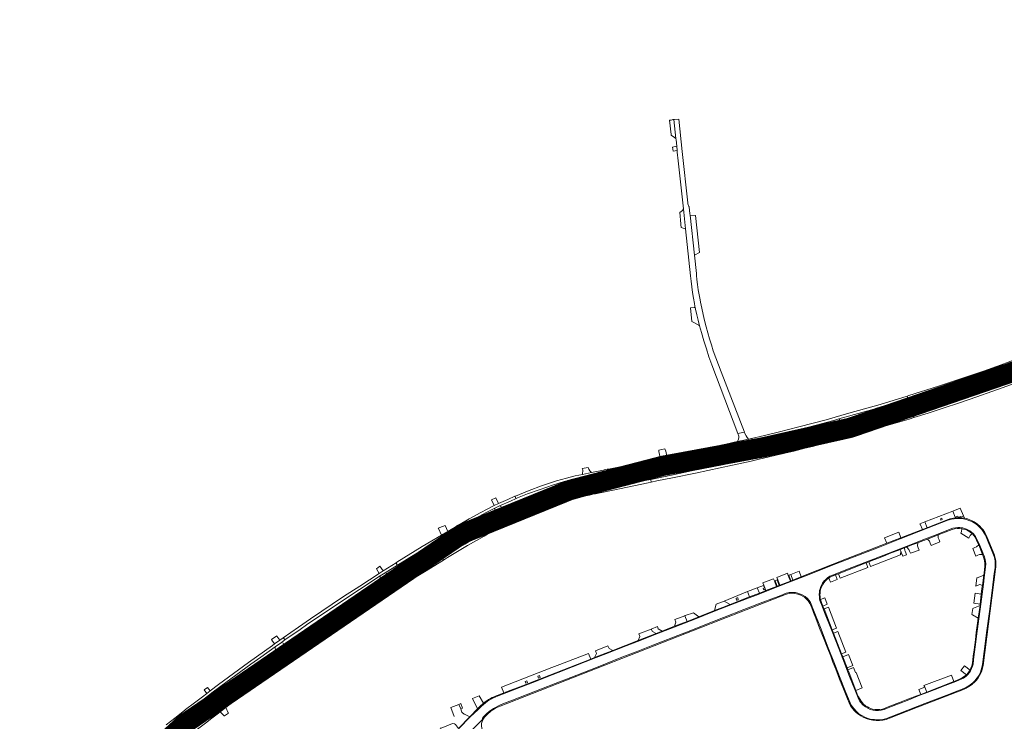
# Model space of a CAD drawing. Header units: metres. Extents: x 166325 to 190320, y 381923 to 404576.
# Tile 520 of 656: x 170267 to 170997, y 392315 to 392836. Entities that reach past the tile are written whole.
import ezdxf

# ---------------------------------------------------------------- set-up
doc = ezdxf.new("R2010")
doc.units = ezdxf.units.M
for name, color, linetype, lineweight in [('B-WE-VH-VERHARDING_ASFALT-GV', 8, 'Continuous', 18), ('B-WE-VH-VERHARDING_BETON-GV', 8, 'Continuous', 18), ('B-WE-VH-VERHARDING_BETONSTRAATSTEEN-GV', 8, 'Continuous', 18), ('B-WE-VH-VERHARDING_GESLOTEN-GV', 8, 'Continuous', 18), ('B-WE-VH-VERHARDING_HALFVERHARDING-GV', 8, 'Continuous', 18), ('B-WE-VH-VERHARDING_N-WEG', 8, 'Continuous', 18)]:
    doc.layers.add(name, color=color, linetype=linetype, lineweight=lineweight)

msp = doc.modelspace()

# ---------------------------------------------------------------- linework, layer by layer
at = {"layer": 'B-WE-VH-VERHARDING_ASFALT-GV', "flags": 128}
for points in [[(171022.415, 392581.165), (171022.331, 392581.395), (171021.337, 392584.12), (171021.141, 392584.66), (171017.6, 392583.341), (170996.326, 392575.617), (170970.88, 392566.558), (170950.818, 392559.768), (170944, 392557.632), (170939.465, 392556.211), (170926.742, 392552.239), (170927.725, 392549.085), (170927.846, 392548.695), (170952.212, 392556.388), (170958.321, 392558.378), (170990.394, 392569.515), (171020.095, 392580.321)], [(171023.648, 392577.782), (171023.516, 392578.145), (171022.498, 392580.937), (171022.415, 392581.165), (171020.095, 392580.321), (170990.394, 392569.515), (170958.321, 392558.378), (170952.212, 392556.388), (170927.846, 392548.695), (170927.935, 392548.409), (170928.783, 392545.682), (170928.921, 392545.237), (170928.924, 392545.238), (170953.961, 392553.26), (170962.378, 392555.882), (171011.129, 392573.205)], [(170927.846, 392548.695), (170927.725, 392549.085), (170926.742, 392552.239), (170918.73, 392549.738), (170902.791, 392544.902), (170901.051, 392544.374), (170876.622, 392537.366), (170870.313, 392535.652), (170854.13, 392531.443), (170831.592, 392525.859), (170830.605, 392525.623), (170831.395, 392522.391), (170831.482, 392522.034), (170857.422, 392528.423), (170891.962, 392537.904), (170925.911, 392548.085)], [(170928.921, 392545.237), (170928.783, 392545.682), (170927.935, 392548.409), (170927.846, 392548.695), (170925.911, 392548.085), (170891.962, 392537.904), (170857.422, 392528.423), (170831.482, 392522.034), (170831.553, 392521.743), (170832.233, 392518.964), (170832.339, 392518.529), (170838.782, 392520.08), (170866.978, 392527.263), (170880.722, 392531.12), (170899.68, 392536.44), (170925.955, 392544.287)], [(170831.482, 392522.034), (170831.395, 392522.391), (170830.605, 392525.623), (170819.054, 392522.808), (170813.236, 392521.456), (170804.648, 392519.484), (170795.601, 392517.47), (170791.62, 392516.63), (170773.304, 392512.779), (170761.482, 392510.317), (170752.659, 392508.539), (170749.826, 392507.988), (170743.859, 392506.793), (170738.733, 392505.719), (170733.001, 392504.516), (170733.117, 392503.953), (170733.707, 392501.105), (170733.757, 392500.862), (170749.389, 392504.116), (170761.152, 392506.508), (170772.7, 392508.974), (170791.747, 392512.976), (170805.295, 392515.911), (170813.423, 392517.748), (170828.969, 392521.416)], [(170807.583, 392512.515), (170808.676, 392512.812), (170808.792, 392513.033), (170812.567, 392513.842), (170832.339, 392518.529), (170832.233, 392518.964), (170831.553, 392521.743), (170831.482, 392522.034), (170828.969, 392521.416), (170813.423, 392517.748), (170805.295, 392515.911), (170791.747, 392512.976), (170772.7, 392508.974), (170761.152, 392506.508), (170749.389, 392504.116), (170733.757, 392500.862), (170733.806, 392500.624), (170734.399, 392497.764), (170734.482, 392497.364), (170742.578, 392499.034), (170749.957, 392500.514), (170763.022, 392503.277), (170773.406, 392505.424), (170792.242, 392509.429), (170806.781, 392512.588), (170807.307, 392512.707)], [(170733.757, 392500.862), (170733.707, 392501.105), (170733.117, 392503.953), (170733.001, 392504.516), (170726.343, 392503.12), (170708.798, 392499.451), (170705.807, 392498.808), (170697.018, 392496.919), (170696.339, 392496.79), (170695.212, 392496.716), (170694.81, 392496.711), (170688.487, 392495.283), (170683.578, 392494.119), (170682.891, 392493.802), (170676.74, 392492.182), (170661.332, 392487.554), (170648.238, 392482.906), (170637.073, 392478.567), (170636.04, 392478.128), (170636.232, 392477.671), (170637.356, 392474.997), (170637.426, 392474.832), (170648.964, 392479.272), (170662.263, 392484.015), (170671.089, 392486.679), (170675.163, 392487.853), (170682.206, 392489.769), (170690.985, 392491.834), (170697.687, 392493.428), (170726.001, 392499.302)], [(170695.117, 392489.107), (170695.12, 392489.107), (170695.974, 392489.283), (170695.994, 392489.287), (170698.693, 392489.844), (170711.196, 392492.602), (170727.876, 392496.001), (170734.482, 392497.364), (170734.399, 392497.764), (170733.806, 392500.624), (170733.757, 392500.862), (170726.001, 392499.302), (170697.687, 392493.428), (170690.985, 392491.834), (170682.206, 392489.769), (170675.163, 392487.853), (170671.089, 392486.679), (170662.263, 392484.015), (170648.964, 392479.272), (170637.426, 392474.832), (170637.542, 392474.555), (170638.658, 392471.898), (170638.844, 392471.455), (170638.997, 392471.523), (170650.108, 392475.785), (170664.252, 392480.819), (170675.544, 392484.365), (170683.481, 392486.496), (170692.067, 392488.478)], [(170637.426, 392474.832), (170637.356, 392474.997), (170636.232, 392477.671), (170636.04, 392478.128), (170630.675, 392475.845), (170625.421, 392473.68), (170619.181, 392470.537), (170611.935, 392466.609), (170596.868, 392458.208), (170587.987, 392453.06), (170580.599, 392448.708), (170570.264, 392442.408), (170558.473, 392435.192), (170548.427, 392428.959), (170548.689, 392428.539), (170550.237, 392426.057), (170550.374, 392425.837), (170560.082, 392431.919), (170571.895, 392439.185), (170582.064, 392445.352), (170587.27, 392448.39), (170598.611, 392455.003), (170613.093, 392463.113), (170621.166, 392467.313), (170629.304, 392471.133), (170637.299, 392474.783)], [(170638.844, 392471.455), (170638.658, 392471.898), (170637.542, 392474.555), (170637.426, 392474.832), (170637.299, 392474.783), (170629.304, 392471.133), (170621.166, 392467.313), (170613.093, 392463.113), (170598.611, 392455.003), (170587.27, 392448.39), (170582.064, 392445.352), (170571.895, 392439.185), (170560.082, 392431.919), (170550.374, 392425.837), (170550.51, 392425.62), (170552.048, 392423.151), (170552.262, 392422.807), (170561.935, 392428.822), (170573.777, 392436.027), (170583.954, 392442.17), (170588.548, 392444.914), (170589.321, 392445.359), (170600.357, 392451.861), (170614.932, 392459.947), (170622.893, 392464.117), (170630.976, 392467.974)], [(170935.595, 392334.854), (170933.079, 392333.876), (170925.43, 392330.846), (170920.072, 392328.784), (170913.776, 392326.319), (170910.015, 392324.712), (170908.238, 392324.066), (170906.002, 392323.469), (170904.023, 392323.267), (170901.892, 392323.307), (170899.998, 392323.575), (170897.889, 392324.187), (170896.065, 392325.012), (170894.326, 392326.01), (170892.442, 392327.651), (170890.833, 392329.309), (170889.947, 392330.596), (170888.883, 392332.84), (170886.883, 392337.661), (170882.646, 392348.662), (170877.571, 392361.781), (170872.818, 392373.803), (170868.678, 392384.368), (170864.046, 392395.998), (170862.212, 392400.663), (170860.993, 392403.796), (170860.56, 392405.074), (170860.318, 392406.295), (170860.147, 392407.764), (170860.087, 392409.49), (170860.177, 392411.07), (170860.379, 392412.539), (170860.65, 392413.515), (170860.994, 392414.676), (170861.659, 392416.296), (170862.485, 392417.768), (170863.713, 392419.499), (170864.854, 392420.639), (170866.274, 392421.827), (170867.987, 392422.936), (170869.527, 392423.6), (170881.111, 392428.135), (170893.914, 392433.18), (170911.14, 392439.834), (170924.538, 392445.036), (170938.901, 392450.689), (170949.338, 392454.659), (170957.328, 392457.878), (170959.129, 392458.538), (170961.164, 392458.999), (170962.885, 392459.089), (170964.315, 392459.059), (170965.685, 392458.929), (170966.601, 392458.788), (170967.791, 392458.448), (170969.341, 392457.838), (170971.786, 392456.586), (170974.216, 392454.745), (170976.08, 392452.432), (170977.15, 392450.602), (170978.037, 392448.616), (170978.672, 392446.976), (170981.375, 392440.238), (170982.616, 392437.264), (170983.166, 392435.425), (170983.576, 392433.88), (170983.686, 392432.22), (170983.556, 392429.666), (170982.735, 392424.029), (170981.934, 392417.123), (170980.903, 392409.642), (170979.902, 392402.224), (170978.731, 392393.115), (170978.039, 392387.568), (170976.837, 392378.588), (170976.047, 392372.322), (170975.116, 392365.195), (170974.585, 392361.051), (170974.215, 392357.846), (170973.825, 392356.206), (170973.203, 392354.592), (170972.383, 392352.863), (170971.571, 392351.588), (170970.441, 392350.169), (170969.001, 392348.779), (170967.07, 392347.399), (170965.846, 392346.725), (170961.358, 392344.862), (170953.66, 392341.859), (170947.343, 392339.417), (170940.186, 392336.614)], [(170550.374, 392425.837), (170550.237, 392426.057), (170548.689, 392428.539), (170548.427, 392428.959), (170548.23, 392428.837), (170540.702, 392424.272), (170537.995, 392422.602), (170534.06, 392420), (170533.667, 392419.716), (170526.778, 392415.263), (170511.808, 392405.558), (170499.909, 392397.64), (170481.015, 392384.762), (170464.899, 392373.664), (170464.894, 392373.661), (170466.917, 392370.764), (170467.109, 392370.489), (170471.078, 392373.306), (170494.824, 392389.621), (170517.573, 392404.734), (170534.086, 392415.641), (170541.541, 392420.337), (170550.208, 392425.732)], [(170552.262, 392422.807), (170552.048, 392423.151), (170550.51, 392425.62), (170550.374, 392425.837), (170550.208, 392425.732), (170541.541, 392420.337), (170534.086, 392415.641), (170517.573, 392404.734), (170494.824, 392389.621), (170471.078, 392373.306), (170467.109, 392370.489), (170467.281, 392370.243), (170468.944, 392367.854), (170469.116, 392367.608), (170471.002, 392368.946), (170490.833, 392382.53), (170515.717, 392399.143), (170535.71, 392412.315), (170545.742, 392418.723), (170552.244, 392422.796)], [(170467.109, 392370.489), (170466.917, 392370.764), (170464.894, 392373.661), (170463.548, 392372.733), (170458.662, 392369.253), (170456.391, 392367.606), (170451.258, 392363.886), (170444.005, 392358.666), (170424.605, 392344.694), (170412.404, 392335.667), (170406.946, 392331.396), (170399.314, 392325.471), (170391.355, 392319.251), (170384.506, 392313.913), (170384.767, 392313.576), (170386.572, 392311.245), (170386.697, 392311.084), (170393.596, 392316.556), (170401.341, 392322.508), (170414.046, 392332.251), (170438.848, 392350.428), (170467.107, 392370.488)], [(170464.382, 392364.249), (170465.064, 392364.732), (170465.823, 392365.271), (170466.557, 392365.792), (170469.116, 392367.608), (170468.944, 392367.854), (170467.281, 392370.243), (170467.109, 392370.489), (170467.107, 392370.488), (170438.848, 392350.428), (170414.046, 392332.251), (170401.341, 392322.508), (170393.596, 392316.556), (170386.697, 392311.084), (170386.881, 392310.846), (170388.663, 392308.557), (170389.062, 392308.045), (170393.344, 392311.406), (170394.506, 392312.391), (170403.672, 392319.564), (170411.46, 392325.441), (170417.594, 392330.223), (170446.4, 392351.489)]]:
    msp.add_lwpolyline(points, close=True, dxfattribs=at)
for points in [[(170593.175, 392299.627), (170609.781, 392316.513), (170610.496, 392318.08), (170612.855, 392320.672), (170615.448, 392322.844), (170618.391, 392324.876), (170622.908, 392327.242), (170626.505, 392328.69), (170632.359, 392330.959), (170648.326, 392337.295), (170664.082, 392343.325), (170675.751, 392347.931), (170685.761, 392351.882), (170698.503, 392356.817), (170712.39, 392362.31), (170724.082, 392366.848), (170736.565, 392371.781), (170752.019, 392377.836), (170764.788, 392382.769), (170776.409, 392387.398), (170789.105, 392392.31), (170804.141, 392398.247), (170818.166, 392403.693), (170831.587, 392408.763), (170835.581, 392410.398), (170837.684, 392410.842), (170840.098, 392411.028), (170842.504, 392410.841), (170844.303, 392410.468), (170846.219, 392409.791), (170847.977, 392408.872), (170849.729, 392407.845), (170851.318, 392406.444), (170852.533, 392405.089), (170853.537, 392403.408), (170856.343, 392396.529), (170861.091, 392384.862), (170866.726, 392369.97), (170870.887, 392359.449), (170875.191, 392348.67), (170879.402, 392337.866), (170881.784, 392332.005), (170882.999, 392329.016), (170883.725, 392327.369), (170885.641, 392324.707), (170887.673, 392322.652), (170889.518, 392320.97), (170891.771, 392319.537), (170894.434, 392318.206), (170897.121, 392317.108), (170898.85, 392316.711), (170901.186, 392316.548), (170903.358, 392316.384), (170905.437, 392316.431), (170908.194, 392316.851), (170909.969, 392317.435), (170914.494, 392319.148), (170938.343, 392328.525), (170954.892, 392334.814), (170964.246, 392338.441), (170968.661, 392340.122), (170971.118, 392341.605), (170973.991, 392343.846), (170975.44, 392345.294), (170977.332, 392347.536), (170978.71, 392349.661), (170979.811, 392351.798), (170980.815, 392355.278), (170981.259, 392357.59), (170982.429, 392367.203), (170984.533, 392382.747), (170986.358, 392396.876), (170988.392, 392412.423), (170989.954, 392424.925), (170990.553, 392429.145), (170990.729, 392431.692), (170990.671, 392433.81), (170990.364, 392435.781), (170989.852, 392437.656), (170988.447, 392441.372), (170985.479, 392448.403), (170984.5, 392451.075), (170983.36, 392453.546), (170982.528, 392455.064), (170981.255, 392457.01), (170980.46, 392457.932), (170979.327, 392459.269), (170977.692, 392460.748), (170976.285, 392461.816), (170975.101, 392462.65), (170973.841, 392463.353), (170971.904, 392464.193), (170969.142, 392465.144), (170967.115, 392465.561), (170965.142, 392465.816), (170963.286, 392465.863), (170961.754, 392465.84), (170960.129, 392465.677), (170958.133, 392465.306), (170955.458, 392464.515), (170940.916, 392458.779), (170920.153, 392450.679), (170903.992, 392444.382), (170889.155, 392438.613), (170872.389, 392432.078), (170849.397, 392423.096), (170836.472, 392418.036), (170823.778, 392413.183), (170814.821, 392409.536), (170806.089, 392406.322), (170794.354, 392401.65), (170782.275, 392396.979), (170767.8, 392391.188), (170752.279, 392385.241), (170739.611, 392380.183), (170727.259, 392375.351), (170716.89, 392371.316), (170701.641, 392365.376), (170694.615, 392362.626), (170686.347, 392359.39), (170676.972, 392355.671), (170669.533, 392352.806), (170661.906, 392349.841), (170649.421, 392344.866), (170637.069, 392340.049), (170628.205, 392336.63), (170625.016, 392335.434), (170620.008, 392333.563), (170617.729, 392332.538), (170616.035, 392331.599), (170613.956, 392330.318), (170612.328, 392329.148), (170610.848, 392327.881), (170609.065, 392326.355), (170606.816, 392324.149), (170601.067, 392318.545), (170592.557, 392309.904)], [(170611.667, 392318.43), (170609.781, 392316.513), (170593.175, 392299.627), (170593.931, 392300.266)]]:
    msp.add_lwpolyline(points, dxfattribs=at)
at = {"layer": 'B-WE-VH-VERHARDING_ASFALT-GV'}
msp.add_lwpolyline([(170612.055, 392305.416, -0.375289), (170611.667, 392318.43)], format="xyb", dxfattribs=at)
at = {"layer": 'B-WE-VH-VERHARDING_BETON-GV', "flags": 128}
for points in [[(171018.025, 392586.277), (171020.246, 392587.121), (171019.585, 392588.925), (171018.386, 392588.493), (171010.65, 392585.704), (170995.03, 392579.901), (170981.872, 392575.128), (170964.183, 392569.102), (170948.669, 392564.05), (170926.556, 392557.036), (170925.361, 392556.667), (170925.911, 392554.905), (170925.951, 392554.776), (170927.789, 392555.338), (170943.196, 392560.199), (170949.429, 392562.165), (170955.322, 392564.093), (170971.935, 392569.601), (170985.744, 392574.405), (170998.944, 392579.233), (171010.149, 392583.384)], [(171025.251, 392573.388), (171024.615, 392575.13), (171024.57, 392575.253), (171007.201, 392568.881), (170977.758, 392558.555), (170957.169, 392551.454), (170950.942, 392549.402), (170929.724, 392542.673), (170929.776, 392542.508), (170930.266, 392540.936), (170930.331, 392540.729), (170940.967, 392544.092), (170952.733, 392547.861), (170963.447, 392551.441), (170977.069, 392556.088), (170988.148, 392559.968), (171007.056, 392566.743), (171022.307, 392572.307)], [(170874.611, 392539.694), (170900.544, 392547.012), (170901.902, 392547.427), (170925.951, 392554.776), (170925.911, 392554.905), (170925.361, 392556.667), (170905.389, 392550.501), (170882.134, 392543.876), (170876.019, 392542.179), (170865.094, 392539.146), (170844.807, 392533.748), (170829.541, 392529.973), (170820.446, 392527.725), (170815.284, 392526.541), (170813, 392526.028), (170809.89, 392525.277), (170809.94, 392524.908), (170810.101, 392523.735), (170810.15, 392523.381), (170813.575, 392524.144), (170821.08, 392525.8), (170830.013, 392528.042), (170848.318, 392532.635), (170870.849, 392538.64)], [(170930.331, 392540.729), (170930.266, 392540.936), (170929.776, 392542.508), (170929.724, 392542.673), (170904.728, 392535.117), (170881.475, 392528.559), (170874.048, 392526.446), (170860.368, 392522.735), (170844.704, 392518.793), (170835.602, 392516.553), (170832.975, 392515.929), (170833.013, 392515.783), (170833.434, 392514.174), (170833.477, 392514.012), (170835.642, 392514.535), (170841.21, 392515.852), (170849.387, 392517.916), (170855.047, 392519.354), (170861.59, 392521.016), (170867.814, 392522.653), (170875.627, 392524.78), (170894.54, 392530.077), (170911.212, 392535.002), (170926.887, 392539.64)], [(170797.476, 392520.447), (170797.432, 392520.66), (170797.388, 392520.869), (170797.134, 392522.08), (170797.088, 392522.3), (170797.048, 392522.45), (170793.05, 392521.569), (170774.113, 392517.488), (170751.584, 392512.772), (170747.288, 392511.856), (170742.075, 392510.721), (170736.988, 392509.638), (170732.581, 392508.552), (170732.182, 392508.465), (170732.219, 392508.296), (170732.578, 392506.682), (170732.614, 392506.518), (170735.601, 392507.19), (170741.852, 392508.661), (170748.117, 392510.011), (170773.312, 392515.333), (170793.445, 392519.647)], [(170833.477, 392514.012), (170833.434, 392514.174), (170833.013, 392515.783), (170832.975, 392515.929), (170809.136, 392510.354), (170808.033, 392510.102), (170804.099, 392509.14), (170802.927, 392508.883), (170788.287, 392505.673), (170765.33, 392501.083), (170750.439, 392498.002), (170735.019, 392494.77), (170735.049, 392494.623), (170735.383, 392493.011), (170735.418, 392492.844), (170739.44, 392493.695), (170751.186, 392496.098), (170768.18, 392499.569), (170795.811, 392505.303), (170809.472, 392508.365), (170814.423, 392509.52), (170828.178, 392512.732)], [(170732.614, 392506.518), (170732.578, 392506.682), (170732.219, 392508.296), (170732.182, 392508.465), (170721.423, 392506.104), (170709.782, 392503.74), (170703.59, 392502.536), (170702.561, 392502.325), (170700.727, 392501.926), (170700.395, 392501.878), (170699.886, 392501.774), (170691.004, 392499.994), (170684.388, 392498.575), (170679.025, 392497.444), (170672.394, 392495.786), (170665.099, 392493.766), (170653.899, 392490.013), (170644.768, 392486.599), (170634.574, 392482.513), (170634.258, 392482.371), (170634.318, 392482.228), (170634.956, 392480.711), (170635.01, 392480.582), (170636.24, 392481.124), (170643.618, 392484.054), (170652.259, 392487.152), (170657.881, 392489.107), (170661.974, 392490.53), (170670.836, 392493.24), (170680.47, 392495.671), (170684.963, 392496.627), (170692.974, 392498.312), (170705.398, 392500.876), (170709.601, 392501.711), (170718.131, 392503.392), (170729.676, 392505.858)], [(170735.418, 392492.844), (170735.383, 392493.011), (170735.049, 392494.623), (170735.019, 392494.77), (170732.196, 392494.184), (170708.902, 392489.318), (170696.534, 392486.773), (170695.587, 392486.561), (170693.776, 392486.151), (170686.175, 392484.451), (170674.761, 392481.353), (170669.228, 392479.644), (170664.796, 392478.225), (170658.785, 392476.174), (170654.013, 392474.54), (170652.844, 392474.104), (170652.927, 392473.902), (170653.548, 392472.398), (170653.595, 392472.283), (170653.961, 392472.418), (170659.49, 392474.394), (170667.312, 392477.005), (170671.026, 392478.207), (170671.592, 392478.379), (170674.283, 392479.197), (170680.7, 392480.984), (170686.699, 392482.585), (170689.676, 392483.261), (170691.926, 392483.768), (170694.057, 392484.249), (170698.702, 392485.147), (170711.8, 392487.919), (170733.154, 392492.365)], [(170619.418, 392473.438), (170622.816, 392475.137), (170630.884, 392478.768), (170635.01, 392480.582), (170634.956, 392480.711), (170634.318, 392482.228), (170634.258, 392482.371), (170628.935, 392479.977), (170622, 392476.882), (170618.891, 392475.417), (170613.684, 392472.866), (170608.805, 392470.317), (170600.304, 392465.534), (170584.434, 392456.242), (170579.746, 392453.551), (170565.471, 392444.989), (170546.664, 392433.366), (170545.956, 392432.928), (170546.046, 392432.783), (170546.918, 392431.384), (170547.025, 392431.213), (170556.227, 392436.952), (170571.313, 392446.1), (170580.655, 392451.746), (170585.404, 392454.606), (170601.312, 392463.876), (170607.439, 392467.321), (170612.828, 392470.227)], [(170619.84, 392457.361), (170625.502, 392460.23), (170626.691, 392460.884), (170631.327, 392463.145), (170635.64, 392465.066), (170640.641, 392467.18), (170642.798, 392468.092), (170648.107, 392470.253), (170653.595, 392472.283), (170653.548, 392472.398), (170652.927, 392473.902), (170652.844, 392474.104), (170648.205, 392472.377), (170644.45, 392470.906), (170639.872, 392469.01), (170639.687, 392468.934), (170635.227, 392467.032), (170631.09, 392465.2), (170628.267, 392463.839), (170625.51, 392462.461), (170621.807, 392460.578), (170616.068, 392457.556), (170610.146, 392454.299), (170602.737, 392450.193), (170596.914, 392446.754), (170590.685, 392443.079), (170589.885, 392442.565), (170580.156, 392436.694), (170580.242, 392436.554), (170581.105, 392435.136), (170581.2, 392434.98), (170584.216, 392436.828), (170599.074, 392445.757), (170605.73, 392449.605), (170611.436, 392452.829), (170615.951, 392455.326)], [(170959.273, 392471.322), (170960.958, 392466.728), (170962.825, 392467.451), (170963.237, 392466.56), (170964.984, 392467.2), (170965.148, 392466.874), (170967.125, 392467.685), (170964.783, 392473.467)], [(170581.2, 392434.98), (170581.105, 392435.136), (170580.242, 392436.554), (170580.156, 392436.694), (170573.42, 392432.593), (170565.021, 392427.565), (170554.315, 392420.908), (170546.887, 392416.306), (170547.917, 392414.653), (170556.593, 392419.97), (170567.085, 392426.344)], [(170534.163, 392423.251), (170537.803, 392425.626), (170547.025, 392431.213), (170546.918, 392431.384), (170546.046, 392432.783), (170545.956, 392432.928), (170536.511, 392427.098), (170533.375, 392425.107), (170519.054, 392415.686), (170507.095, 392407.822), (170482.475, 392391.438), (170473.466, 392385.195), (170462.314, 392377.376), (170462.432, 392377.206), (170463.35, 392375.888), (170463.467, 392375.721), (170474.775, 392383.561), (170479.453, 392386.896), (170505.834, 392404.592), (170518.734, 392413.144)], [(170547.917, 392414.653), (170546.887, 392416.306), (170536.333, 392409.589), (170528.642, 392404.747), (170505.006, 392389.059), (170481.92, 392373.318), (170470.656, 392365.397), (170468.058, 392363.57), (170467.322, 392363.052), (170466.634, 392362.569), (170465.865, 392362.028), (170463.071, 392360.063), (170441.445, 392344.544), (170440.55, 392343.885), (170440.668, 392343.725), (170441.706, 392342.316), (170441.783, 392342.211), (170442.424, 392342.69), (170447.415, 392346.35), (170471.062, 392363.434), (170471.713, 392363.877), (170478.688, 392368.628), (170513.681, 392392.465)], [(170456.277, 392370.605), (170460.889, 392373.919), (170463.467, 392375.721), (170463.35, 392375.888), (170462.432, 392377.206), (170462.314, 392377.376), (170459.654, 392375.521), (170455.723, 392372.744), (170454.246, 392371.685), (170436.382, 392358.9), (170414.133, 392342.56), (170408.018, 392337.939), (170405.494, 392336.031), (170402.22, 392333.557), (170396.488, 392329.134), (170389.791, 392323.966), (170388.939, 392323.33), (170381.673, 392317.631), (170381.782, 392317.492), (170382.792, 392316.205), (170382.896, 392316.073), (170385.313, 392317.895), (170401.333, 392330.262), (170406.893, 392334.493), (170409.358, 392336.444), (170416.031, 392341.52), (170438.246, 392357.681), (170445.738, 392363.018)], [(170419.737, 392325.621), (170423.006, 392328.186), (170441.783, 392342.211), (170441.706, 392342.316), (170440.668, 392343.725), (170440.55, 392343.885), (170434.094, 392339.133), (170418.193, 392327.19), (170414.264, 392324.142), (170407.054, 392318.755), (170404.003, 392316.431), (170393.861, 392308.714), (170390.642, 392306.196), (170390.775, 392306.026), (170391.909, 392304.581), (170392.048, 392304.403), (170393.857, 392305.8), (170395.157, 392306.831), (170399.535, 392310.243), (170405.493, 392314.743), (170408.316, 392316.875), (170413.173, 392320.626), (170415.442, 392322.359)]]:
    msp.add_lwpolyline(points, close=True, dxfattribs=at)
msp.add_lwpolyline([(170366.258, 392303.002), (170382.105, 392315.477), (170382.896, 392316.073), (170382.792, 392316.205), (170381.782, 392317.492), (170381.673, 392317.631), (170375.365, 392312.715)], dxfattribs=at)
at = {"layer": 'B-WE-VH-VERHARDING_BETONSTRAATSTEEN-GV', "flags": 128}
for points in [[(170749.023, 392761.383), (170750.215, 392750.678), (170750.259, 392750.284), (170752.766, 392748.508), (170753.756, 392747.823), (170752.079, 392761.892)], [(170752.079, 392761.892), (170751.353, 392761.841)], [(170959.273, 392471.322), (170938.54, 392463.248), (170940.258, 392459.019), (170940.382, 392459.066), (170940.565, 392459.136), (170955.816, 392465.082)], [(170961.13, 392466.258), (170962.133, 392466.402), (170963.753, 392466.421), (170965.694, 392466.368), (170967.814, 392466.144), (170967.125, 392467.685), (170965.148, 392466.874), (170964.984, 392467.2), (170963.237, 392466.56), (170962.825, 392467.451), (170960.958, 392466.728), (170959.273, 392471.322)], [(170592.557, 392309.904), (170601.067, 392318.545), (170606.816, 392324.149), (170609.065, 392326.355), (170610.848, 392327.881), (170612.328, 392329.148), (170613.956, 392330.318), (170616.035, 392331.599), (170617.729, 392332.538), (170620.008, 392333.563), (170625.016, 392335.434), (170628.205, 392336.63), (170637.069, 392340.049), (170649.421, 392344.866), (170661.906, 392349.841), (170669.533, 392352.806), (170676.972, 392355.671), (170686.347, 392359.39), (170694.615, 392362.626), (170701.641, 392365.376), (170716.89, 392371.316), (170727.259, 392375.351), (170739.611, 392380.183), (170752.279, 392385.241), (170767.8, 392391.188), (170782.275, 392396.979), (170794.354, 392401.65), (170806.089, 392406.322), (170814.821, 392409.536), (170823.778, 392413.183), (170836.472, 392418.036), (170849.397, 392423.096), (170872.389, 392432.078), (170889.155, 392438.613), (170903.992, 392444.382), (170920.153, 392450.679), (170940.916, 392458.779), (170955.458, 392464.515), (170958.133, 392465.306), (170960.129, 392465.677), (170961.754, 392465.84), (170963.286, 392465.863), (170965.142, 392465.816), (170967.115, 392465.561), (170969.142, 392465.144), (170971.904, 392464.193), (170973.841, 392463.353), (170975.101, 392462.65), (170976.285, 392461.816), (170977.692, 392460.748), (170979.327, 392459.269), (170980.46, 392457.932), (170981.255, 392457.01), (170982.528, 392455.064), (170983.36, 392453.546), (170984.5, 392451.075), (170985.479, 392448.403), (170988.447, 392441.372), (170989.852, 392437.656), (170990.364, 392435.781), (170990.671, 392433.81), (170990.729, 392431.692), (170990.553, 392429.145), (170989.954, 392424.925), (170988.392, 392412.423), (170986.358, 392396.876), (170984.533, 392382.747), (170982.429, 392367.203), (170981.259, 392357.59), (170980.815, 392355.278), (170979.811, 392351.798), (170978.71, 392349.661), (170977.332, 392347.536), (170975.44, 392345.294), (170973.991, 392343.846), (170971.118, 392341.605), (170968.661, 392340.122), (170964.246, 392338.441), (170954.892, 392334.814), (170938.343, 392328.525), (170914.494, 392319.148), (170909.969, 392317.435), (170908.194, 392316.851), (170905.437, 392316.431), (170903.358, 392316.384), (170901.186, 392316.548), (170898.85, 392316.711), (170897.121, 392317.108), (170894.434, 392318.206), (170891.771, 392319.537), (170889.518, 392320.97), (170887.673, 392322.652), (170885.641, 392324.707), (170883.725, 392327.369), (170882.999, 392329.016), (170881.784, 392332.005), (170879.402, 392337.866), (170875.191, 392348.67), (170870.887, 392359.449), (170866.726, 392369.97), (170861.091, 392384.862), (170856.343, 392396.529), (170853.537, 392403.408), (170852.533, 392405.089), (170851.318, 392406.444), (170849.729, 392407.845), (170847.977, 392408.872), (170846.219, 392409.791), (170844.303, 392410.468), (170842.504, 392410.841), (170840.098, 392411.028), (170837.684, 392410.842), (170835.581, 392410.398), (170831.587, 392408.763), (170818.166, 392403.693), (170804.141, 392398.247), (170789.105, 392392.31), (170776.409, 392387.398), (170764.788, 392382.769), (170752.019, 392377.836), (170736.565, 392371.781), (170724.082, 392366.848), (170712.39, 392362.31), (170698.503, 392356.817), (170685.761, 392351.882), (170675.751, 392347.931), (170664.082, 392343.325), (170648.326, 392337.295), (170632.359, 392330.959), (170626.505, 392328.69), (170622.908, 392327.242), (170618.391, 392324.876), (170615.448, 392322.844), (170612.855, 392320.672), (170610.496, 392318.08), (170609.781, 392316.513), (170611.667, 392318.43), (170612.898, 392319.681), (170614.653, 392321.354)], [(170955.816, 392465.082), (170940.565, 392459.136), (170940.382, 392459.066), (170940.258, 392459.019), (170936.626, 392457.635), (170920.669, 392451.554), (170910.187, 392447.489), (170880.27, 392435.827), (170848.39, 392423.2), (170846.728, 392422.552), (170844.619, 392421.73), (170840.553, 392420.145), (170839.077, 392419.569), (170838.743, 392419.439), (170830.815, 392416.348), (170830.411, 392416.191), (170828.923, 392415.61), (170828.446, 392415.425), (170820.546, 392412.344), (170820.206, 392412.212), (170815.684, 392410.449), (170808.412, 392407.614), (170793.957, 392401.979), (170788.168, 392399.722), (170782.318, 392397.436), (170770.754, 392392.916)], [(170989.553, 392439.941), (170984.29, 392452.938), (170982.908, 392455.54), (170981.69, 392457.319), (170980.523, 392458.738), (170979.275, 392460.028), (170977.528, 392461.533), (170975.86, 392462.879), (170975.055, 392463.41), (170974.092, 392463.92), (170973.074, 392464.432), (170971.922, 392464.91), (170970.717, 392465.296), (170969.506, 392465.715), (170967.814, 392466.144), (170965.694, 392466.368), (170963.753, 392466.421), (170962.133, 392466.402), (170961.13, 392466.258)], [(170869.255, 392422.803), (170872.172, 392423.94), (170874.262, 392424.754), (170893.295, 392432.364), (170894.887, 392432.975), (170896.794, 392433.707), (170898.642, 392434.416), (170903.424, 392436.263), (170907.662, 392437.933), (170913.553, 392440.235), (170919.167, 392442.383), (170920.064, 392442.736), (170923.325, 392444.017), (170923.367, 392444.034), (170925.062, 392444.695), (170929.452, 392446.408), (170933.173, 392447.854), (170935.072, 392448.592), (170940.486, 392450.56), (170948.387, 392453.638), (170958.818, 392457.703)], [(170965.938, 392458.274), (170965.674, 392456.17), (170965.103, 392454.862), (170971.122, 392451.173), (170971.426, 392451.79), (170971.988, 392453.107), (170973.473, 392454.659)], [(170970.96, 392456.447), (170971.2, 392456.304)], [(170973.473, 392454.659), (170974.748, 392453.168), (170975.555, 392452.123), (170976.156, 392451.209), (170976.88, 392449.752), (170977.41, 392448.503), (170978.483, 392446.252)], [(170978.483, 392446.252), (170981.318, 392439.211), (170981.989, 392437.178), (170982.549, 392435.567), (170982.845, 392434.259), (170982.999, 392432.933), (170983.035, 392431.525), (170983.047, 392430.353), (170982.656, 392427.638), (170982.13, 392423.687), (170981.137, 392416.08), (170980.855, 392413.76), (170980.376, 392409.713), (170980.005, 392407.028), (170979.612, 392402.256), (170979.473, 392401.186), (170978.027, 392391.828), (170977.332, 392386.491), (170976.658, 392381.237), (170975.974, 392375.843), (170975.004, 392368.464), (170974.359, 392363.597), (170974.024, 392360.918), (170973.741, 392358.677), (170973.557, 392357.432), (170973.308, 392356.408), (170972.683, 392354.793), (170971.995, 392353.28), (170971.709, 392352.684), (170970.693, 392351.259), (170969.427, 392349.702), (170966.242, 392347.537), (170963.727, 392346.417), (170960.062, 392344.812), (170939.817, 392336.901), (170935.484, 392335.208), (170932.394, 392334.224), (170925.909, 392331.705), (170919.642, 392329.228), (170912.385, 392326.451), (170909.125, 392325.093), (170907.052, 392324.42), (170905.02, 392324.094), (170902.904, 392323.996), (170901.251, 392324.094), (170899.59, 392324.409), (170898.353, 392324.821), (170897.105, 392325.44), (170895.998, 392325.961), (170894.486, 392326.875), (170892.944, 392328.112), (170891.099, 392330.217), (170889.178, 392333.456), (170888.346, 392335.58), (170887.351, 392338.12), (170882.228, 392351.196), (170881.3, 392353.564), (170880.709, 392355.073), (170877.533, 392363.182), (170876.657, 392365.417), (170870.638, 392380.784), (170869.668, 392383.259), (170863.608, 392398.728), (170862.808, 392400.771), (170861.413, 392404.331)], [(170981.676, 392356.744), (170990.963, 392428.184)], [(170867.151, 392421.625), (170868.33, 392418.686), (170873.44, 392420.678)], [(170873.44, 392420.678), (170872.172, 392423.94), (170869.255, 392422.803)], [(170623.147, 392326.466), (170791.257, 392392.453), (170835.104, 392409.496)], [(170840.61, 392410.433), (170840.853, 392410.401), (170844.215, 392409.77), (170846.342, 392409.019), (170848.166, 392408.018), (170849.159, 392407.352), (170850.351, 392406.323), (170851.779, 392404.818), (170852.445, 392403.883), (170853.098, 392402.798), (170853.83, 392401.256), (170854.525, 392399.476), (170855.859, 392396.161), (170857.534, 392391.961), (170860.36, 392384.565), (170863.708, 392376.096), (170865.986, 392370.22), (170868.584, 392363.735), (170870.257, 392359.318), (170872.329, 392354.082), (170875.221, 392346.682), (170878.09, 392339.463), (170880.949, 392332.084), (170882.237, 392328.969), (170883.317, 392326.911), (170884.762, 392324.795), (170886.199, 392323.118), (170887.314, 392322.015), (170888.759, 392320.775), (170890.875, 392319.434), (170892.562, 392318.487)], [(170860.64, 392410.238), (170860.652, 392410.506)], [(170864.135, 392406.945), (170861.039, 392405.627)], [(170861.413, 392404.331), (170862.808, 392400.771), (170866.013, 392402.152), (170864.135, 392406.945)], [(170770.754, 392392.916), (170761.958, 392389.478), (170752.65, 392385.84), (170743.566, 392382.29), (170739.142, 392380.561), (170725.578, 392375.259), (170706.969, 392367.986), (170693.378, 392362.674), (170690.442, 392361.526), (170639.732, 392341.707), (170627.316, 392336.855), (170626.017, 392336.347), (170621.767, 392334.686)], [(170912.141, 392317.571), (170931.8, 392325.241), (170967.092, 392339.011)], [(170973.714, 392342.866), (170973.916, 392343.049)], [(170610.868, 392328.729), (170607.563, 392334.109), (170602.82, 392332.148), (170606.502, 392324.583), (170607.155, 392325.252)], [(170596.219, 392320.801), (170595.271, 392321.648), (170594.911, 392322.174), (170594.641, 392322.752), (170593.966, 392324.526), (170592.678, 392327.91), (170586.614, 392325.512), (170589.191, 392318.844)], [(170607.155, 392325.252), (170606.502, 392324.583), (170600.75, 392318.693), (170592.314, 392310.055)], [(170578.677, 392309.957), (170578.966, 392310.18), (170579.349, 392310.345), (170587.959, 392313.595), (170589.414, 392313.462), (170590.07, 392312.902), (170592.314, 392310.055), (170600.75, 392318.693), (170596.779, 392320.505), (170596.416, 392320.684), (170596.219, 392320.801)]]:
    msp.add_lwpolyline(points, dxfattribs=at)
at = {"layer": 'B-WE-VH-VERHARDING_BETONSTRAATSTEEN-GV'}
for points in [[(170751.353, 392761.841, -0.1081923), (170749.023, 392761.383)], [(170955.816, 392465.082, -0.0591095), (170961.13, 392466.258)], [(170958.818, 392457.703, -0.1234495), (170965.938, 392458.274)], [(170970.96, 392456.447, 0.0918146), (170965.938, 392458.274)], [(170973.473, 392454.659, 0.0489737), (170971.2, 392456.304)], [(170990.963, 392428.184, 0.1386359), (170989.553, 392439.941)], [(170860.652, 392410.506, -0.2288663), (170867.151, 392421.625)], [(170869.255, 392422.803, 0.0408441), (170867.151, 392421.625)], [(170835.104, 392409.496, -0.0993736), (170840.61, 392410.433)], [(170861.039, 392405.627, -0.0757035), (170860.64, 392410.238)], [(170861.039, 392405.627, 0.0215884), (170861.413, 392404.331)], [(170973.916, 392343.049, 0.1810804), (170981.676, 392356.744)], [(170967.092, 392339.011, 0.0413915), (170970.87, 392340.877)], [(170970.87, 392340.877, 0.0341335), (170973.714, 392342.866)], [(170621.767, 392334.686, 0.0899627), (170610.868, 392328.729)], [(170610.868, 392328.729, 0.0367238), (170607.155, 392325.252)], [(170614.653, 392321.354, -0.109954), (170623.147, 392326.466)], [(170892.562, 392318.487, 0.2208505), (170912.141, 392317.571)]]:
    msp.add_lwpolyline(points, format="xyb", dxfattribs=at)
at = {"layer": 'B-WE-VH-VERHARDING_BETONSTRAATSTEEN-GV', "flags": 128}
for points in [[(170764.235, 392690.857), (170764.129, 392691.849), (170763.573, 392697.025), (170763.366, 392697.358), (170763.043, 392697.993), (170762.793, 392698.661), (170762.618, 392699.352), (170762.521, 392700.058), (170758.259, 392738.185), (170755.776, 392762.153), (170752.604, 392761.929), (170752.079, 392761.892), (170753.756, 392747.823), (170753.867, 392746.89), (170754.309, 392742.088), (170754.611, 392738.816), (170754.718, 392737.653), (170755.356, 392731.13), (170759.205, 392695.537), (170760.786, 392680.681), (170764.496, 392645.81), (170764.903, 392641.939), (170765.419, 392637.752), (170766.015, 392633.576), (170766.689, 392629.412), (170767.442, 392625.262), (170767.805, 392623.456), (170768.273, 392621.126), (170769.182, 392617.007), (170770.169, 392612.905), (170771.233, 392608.824), (170772.668, 392603.769), (170774.451, 392597.757), (170776.31, 392591.767), (170778.245, 392585.802), (170780.255, 392579.861), (170799.694, 392528.812), (170804.531, 392529.955), (170787.273, 392574.556), (170781.446, 392590.17), (170779.987, 392594.627), (170778.604, 392599.107), (170777.298, 392603.61), (170776.068, 392608.135), (170774.916, 392612.68), (170773.841, 392617.245), (170772.845, 392621.826), (170771.926, 392626.424), (170771.629, 392628.006), (170770.914, 392631.8), (170770.277, 392635.607), (170769.718, 392639.427), (170769.237, 392643.258), (170768.924, 392646.18), (170768.882, 392647.529), (170767.41, 392661.252)], [(170751.271, 392741.392), (170751.596, 392738.545), (170754.611, 392738.816), (170754.309, 392742.088)], [(170759.205, 392695.537), (170758.493, 392694.475), (170756.546, 392692.792), (170757.225, 392684.564), (170757.364, 392684.037), (170757.613, 392681.852), (170759.92, 392681.009), (170760.786, 392680.681)], [(170769.182, 392617.007), (170768.273, 392621.126), (170767.805, 392623.456), (170767.466, 392622.387), (170764.407, 392622.199), (170765.555, 392612.118), (170770.628, 392609.189), (170771.233, 392608.824), (170770.169, 392612.905)], [(170874.611, 392539.694), (170870.849, 392538.64), (170870.313, 392535.652), (170876.622, 392537.366)], [(170804.531, 392529.955), (170799.694, 392528.812), (170800.287, 392526.806), (170800.334, 392525.976), (170800.164, 392524.766), (170799.45, 392522.965), (170802.945, 392523.713), (170807.519, 392524.743), (170806.477, 392525.96), (170805.809, 392527.211), (170804.919, 392528.933)], [(170813.236, 392521.456), (170810.15, 392523.381), (170804.013, 392521.94), (170797.476, 392520.447), (170795.601, 392517.47), (170804.648, 392519.484)], [(170745.501, 392517.605), (170740.904, 392516.598), (170741.113, 392515.62), (170741.62, 392513.237), (170742.075, 392510.721), (170747.288, 392511.856), (170746.821, 392513.416), (170746.3, 392515.776)], [(170752.659, 392508.539), (170748.117, 392510.011), (170741.852, 392508.661), (170738.733, 392505.719), (170743.859, 392506.793), (170749.826, 392507.988)], [(170688.459, 392503.771), (170684.147, 392502.915), (170684.589, 392501.846), (170684.388, 392498.575), (170691.004, 392499.994), (170689.699, 392501.124), (170688.985, 392502.37)], [(170695.212, 392496.716), (170692.974, 392498.312), (170684.963, 392496.627), (170683.578, 392494.119), (170688.487, 392495.283), (170694.81, 392496.711)], [(170620.039, 392481.089), (170616.867, 392479.572), (170618.891, 392475.417), (170622, 392476.882), (170620.197, 392480.751)], [(170625.421, 392473.68), (170622.816, 392475.137), (170619.418, 392473.438), (170619.181, 392470.537)], [(170938.54, 392463.248), (170934.779, 392461.784), (170935.032, 392461.618), (170936.626, 392457.635), (170940.258, 392459.019)], [(170951.014, 392465.984), (170951.393, 392465.045), (170950.428, 392464.656), (170950.049, 392465.595)], [(170582.373, 392460.716), (170580.478, 392459.812), (170577.357, 392458.558), (170577.477, 392458.306), (170579.746, 392453.551), (170584.434, 392456.242)], [(170587.987, 392453.06), (170585.404, 392454.606), (170580.655, 392451.746), (170580.599, 392448.708)], [(170920.669, 392451.554), (170919.038, 392455.617), (170908.582, 392451.42), (170910.187, 392447.489)], [(170948.971, 392450.109), (170948.416, 392451.543), (170948.387, 392453.638), (170940.486, 392450.56), (170941.882, 392449.008), (170942.434, 392447.562), (170943.048, 392445.802), (170949.611, 392448.517)], [(170898.145, 392430.304), (170920.321, 392438.945), (170920.55, 392441.538), (170920.11, 392442.62), (170920.064, 392442.736), (170919.167, 392442.383), (170913.553, 392440.235), (170907.662, 392437.933), (170903.424, 392436.263), (170898.642, 392434.416), (170896.794, 392433.707), (170896.852, 392433.557)], [(170921.46, 392439.402), (170921.568, 392439.15), (170922.186, 392437.887), (170924.915, 392438.915), (170924.293, 392440.339), (170923.765, 392441.467), (170923.536, 392442.131), (170923.379, 392443.893), (170923.367, 392444.034), (170923.325, 392444.017), (170920.064, 392442.736), (170920.11, 392442.62), (170920.55, 392441.538)], [(170927.738, 392439.979), (170934.289, 392442.446), (170933.589, 392444.116), (170933.089, 392445.441), (170933.171, 392447.709), (170933.173, 392447.854), (170929.452, 392446.408), (170925.062, 392444.695), (170925.159, 392444.587), (170926.642, 392442.716), (170927.094, 392441.585)], [(170978.483, 392446.252), (170976.847, 392444.734), (170975.53, 392444.215), (170974.051, 392443.662), (170976.283, 392437.928), (170977.801, 392438.574), (170979.088, 392439.077), (170981.318, 392439.211)], [(170533.895, 392430.378), (170531.426, 392428.593), (170533.375, 392425.107), (170536.511, 392427.098)], [(170840.553, 392420.145), (170844.619, 392421.73), (170846.728, 392422.552), (170845.055, 392426.709), (170838.957, 392424.255)], [(170875.515, 392421.486), (170896.201, 392429.547), (170894.948, 392432.815), (170894.887, 392432.975), (170893.295, 392432.364), (170874.262, 392424.754)], [(170540.702, 392424.272), (170537.803, 392425.626), (170534.163, 392423.251), (170534.06, 392420), (170537.995, 392422.602)], [(170826.848, 392419.471), (170826.2, 392421.111), (170818.31, 392418.064), (170818.984, 392416.34), (170820.546, 392412.344), (170828.446, 392415.425)], [(170828.805, 392420.235), (170827.346, 392419.657), (170828.923, 392415.61), (170830.411, 392416.191)], [(170837.126, 392423.524), (170836.483, 392425.147), (170828.573, 392422.077), (170829.234, 392420.389), (170830.815, 392416.348), (170838.743, 392419.439)], [(170838.957, 392424.255), (170837.487, 392423.673), (170839.077, 392419.569), (170840.553, 392420.145)], [(170977.132, 392421.836), (170976.374, 392415.576), (170978.124, 392416.326), (170979.208, 392416.738), (170981.137, 392416.08), (170982.13, 392423.687), (170978.133, 392422.134)], [(170808.412, 392407.614), (170815.684, 392410.449), (170814.104, 392414.417), (170806.882, 392411.562)], [(170818.609, 392416.197), (170814.104, 392414.417), (170815.684, 392410.449), (170820.206, 392412.212), (170819.757, 392413.334), (170818.759, 392412.929), (170818.339, 392413.973), (170819.344, 392414.363)], [(170793.957, 392401.979), (170789.428, 392404.553), (170783.694, 392402.371), (170782.318, 392397.436), (170788.168, 392399.722)], [(170808.412, 392407.614), (170806.882, 392411.562), (170789.428, 392404.553), (170793.957, 392401.979)], [(170798.325, 392406.261), (170798.326, 392406.458), (170798.462, 392406.662), (170799.206, 392406.966), (170799.434, 392406.985), (170799.621, 392406.854), (170799.637, 392406.829), (170800.009, 392405.908), (170800.007, 392405.67), (170799.862, 392405.487), (170799.109, 392405.174), (170798.871, 392405.189), (170798.692, 392405.347), (170798.658, 392405.428)], [(170979.612, 392402.256), (170980.005, 392407.028), (170980.376, 392409.713), (170975.715, 392410.319), (170974.744, 392402.875)], [(170866.855, 392400.001), (170863.608, 392398.728), (170869.668, 392383.259), (170872.915, 392384.532)], [(170974.113, 392399.049), (170973.375, 392394.576), (170973.799, 392394.348), (170978.027, 392391.828), (170979.473, 392401.186), (170974.636, 392399.297)], [(170761.958, 392389.478), (170760.323, 392393.653), (170752.986, 392390.764), (170753.64, 392389.016), (170752.65, 392385.84)], [(170770.754, 392392.916), (170766.697, 392395.94), (170760.521, 392393.731), (170760.323, 392393.653), (170761.958, 392389.478)], [(170739.142, 392380.561), (170736.238, 392381.887), (170735.349, 392383.82), (170726.155, 392380.218), (170726.814, 392378.196), (170725.578, 392375.259)], [(170743.566, 392382.29), (170740.573, 392384.049), (170740.019, 392385.658), (170735.349, 392383.82), (170736.238, 392381.887), (170739.142, 392380.561)], [(170457.383, 392378.686), (170453.582, 392376.038), (170453.878, 392375.581), (170455.723, 392372.744), (170459.654, 392375.521), (170457.602, 392378.382)], [(170873.893, 392382.036), (170870.638, 392380.784), (170876.657, 392365.417), (170879.911, 392366.673)], [(170463.548, 392372.733), (170460.889, 392373.919), (170456.277, 392370.605), (170456.391, 392367.606), (170458.662, 392369.253)], [(170706.969, 392367.986), (170704.046, 392369.24), (170703.215, 392371.229), (170694.041, 392367.635), (170694.669, 392365.579), (170693.378, 392362.674)], [(170639.732, 392341.707), (170690.442, 392361.526), (170688.853, 392365.603), (170667.583, 392357.482), (170661.52, 392355.229), (170624.334, 392340.674), (170626.017, 392336.347), (170627.316, 392336.855)], [(170881.77, 392364.84), (170877.533, 392363.182), (170880.709, 392355.073), (170884.959, 392356.767)], [(170887.03, 392351.45), (170885.534, 392355.252), (170881.3, 392353.564), (170882.228, 392351.196), (170887.351, 392338.12), (170892, 392340.091), (170887.405, 392351.594)], [(170969.427, 392349.702), (170970.693, 392351.259), (170971.709, 392352.684), (170971.995, 392353.28), (170967.976, 392356.442), (170965.092, 392353.14)], [(170651.229, 392348.73), (170652.517, 392349.212), (170653.05, 392347.788), (170651.762, 392347.306)], [(170937.821, 392341.97), (170938.329, 392340.679), (170939.817, 392336.901), (170960.062, 392344.812), (170958.252, 392349.499)], [(170405.494, 392336.031), (170408.018, 392337.939), (170405.957, 392340.462), (170403.579, 392338.771)], [(170641.743, 392344.924), (170643.112, 392345.453), (170643.631, 392344.112), (170642.262, 392343.582)], [(170938.329, 392340.679), (170934.009, 392338.978), (170935.484, 392335.208), (170939.817, 392336.901)], [(170412.404, 392335.667), (170409.358, 392336.444), (170406.893, 392334.493), (170406.946, 392331.396)], [(170418.193, 392327.19), (170417.594, 392330.223), (170411.46, 392325.441), (170414.264, 392324.142)], [(170419.737, 392325.621), (170415.442, 392322.359), (170418.508, 392319.416), (170418.633, 392319.297), (170421.587, 392321.27), (170421.403, 392321.641)], [(170594.005, 392328.435), (170592.678, 392327.91), (170593.966, 392324.526), (170595.282, 392325.015)]]:
    msp.add_lwpolyline(points, close=True, dxfattribs=at)
at = {"layer": 'B-WE-VH-VERHARDING_GESLOTEN-GV', "flags": 128}
msp.add_lwpolyline([(170810.15, 392523.381), (170810.101, 392523.735), (170809.94, 392524.908), (170809.89, 392525.277), (170807.519, 392524.743), (170802.945, 392523.713), (170799.45, 392522.965), (170797.048, 392522.45), (170797.088, 392522.3), (170797.134, 392522.08), (170797.388, 392520.869), (170797.432, 392520.66), (170797.476, 392520.447), (170804.013, 392521.94)], close=True, dxfattribs=at)
at = {"layer": 'B-WE-VH-VERHARDING_HALFVERHARDING-GV', "flags": 128}
msp.add_lwpolyline([(170767.41, 392661.252), (170771.203, 392663.138), (170771.289, 392663.181), (170768.279, 392690.578), (170768.05, 392690.594), (170764.235, 392690.857)], close=True, dxfattribs=at)
at = {"layer": 'B-WE-VH-VERHARDING_N-WEG', "const_width": 15, "flags": 128}
msp.add_lwpolyline([(171697.675, 392828.487), (171390.735, 392716.389), (171053.27, 392591.62), (170882.986, 392533.1), (170818.713, 392518.678), (170743.945, 392504.912), (170675.736, 392487.212), (170595.065, 392454.434), (170389.573, 392313.85), (170274.143, 392208.307)], dxfattribs=at)

doc.saveas('drawing.dxf')
